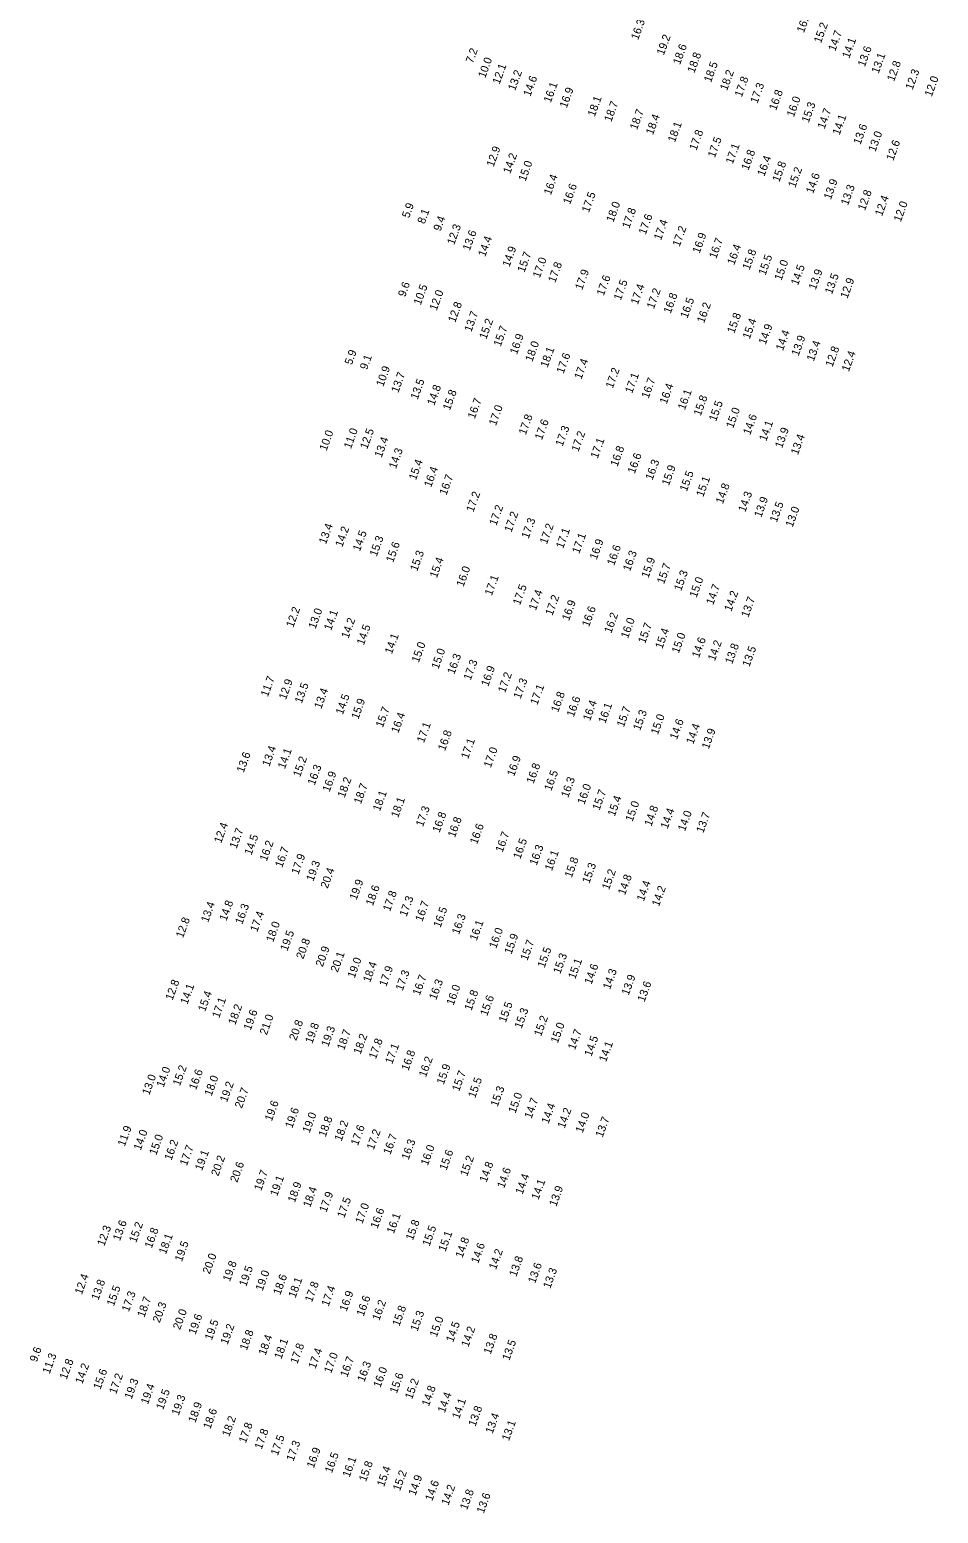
# Model space of a CAD drawing. Extents: x 1023796 to 1112670, y 656573 to 837340.
# Drawn here: x 1029654 to 1030222, y 776180 to 777108 of the extents above; entities that cross this region are included whole.
import ezdxf

# ---------------------------------------------------------------- set-up
doc = ezdxf.new("R2010")
doc.units = 0
doc.layers.add('V-TOPO-SOUN', color=7, linetype='Continuous')

msp = doc.modelspace()

# ---------------------------------------------------------------- texts
at = {"layer": 'V-TOPO-SOUN'}
for s, p in [('16.3 ', (1030034.43, 777100.88)), ('16.1 ', (1030138, 777105.29)), ('15.2 ', (1030148.7, 777098.87)), ('19.2 ', (1030050.46, 777091.3)), ('14.7 ', (1030157.61, 777093.81)), ('14.1 ', (1030166.36, 777089.33)), ('7.2', (1029931.18, 777086.26)), ('18.6 ', (1030060.61, 777085.37)), ('18.8 ', (1030069.6, 777080.19)), ('13.6 ', (1030176.09, 777084.05)), ('13.1 ', (1030184.67, 777079.84)), ('10.0 ', (1029938.92, 777077.03)), ('12.1 ', (1029947.84, 777073.13)), ('13.2 ', (1029957.58, 777069.13)), ('18.5 ', (1030079.97, 777074.31)), ('18.2 ', (1030090.01, 777069.21)), ('12.8 ', (1030194.37, 777074.9)), ('12.3 ', (1030205.9, 777069.64)), ('14.6 ', (1029967.1, 777065.51)), ('16.1 ', (1029979.82, 777061.59)), ('17.8 ', (1030099.18, 777065.1)), ('17.3 ', (1030108.96, 777061.13)), ('12.0 ', (1030217.88, 777065.34)), ('16.9 ', (1029989.81, 777058.26)), ('18.1 ', (1030007.32, 777052.89)), ('18.7 ', (1030017.68, 777049.63)), ('16.8 ', (1030120.64, 777056.81)), ('16.0 ', (1030131.71, 777052.68)), ('18.7 ', (1030033.72, 777044.61)), ('18.4 ', (1030043.69, 777041.54)), ('15.3 ', (1030141.01, 777049.1)), ('14.7 ', (1030150.91, 777045.17)), ('14.1 ', (1030160.29, 777041.39)), ('18.1 ', (1030057.41, 777036.86)), ('17.8 ', (1030070.85, 777031.79)), ('13.6 ', (1030173.35, 777035.39)), ('17.5 ', (1030082.37, 777027.27)), ('17.1 ', (1030093.55, 777023.28)), ('13.0 ', (1030182.7, 777030.92)), ('12.6 ', (1030193.87, 777025.37)), ('12.9 ', (1029944.13, 777021.5)), ('14.2 ', (1029954.5, 777017.23)), ('16.8 ', (1030103.34, 777019.36)), ('16.4 ', (1030113.31, 777015.61)), ('15.0 ', (1029964.08, 777012.45)), ('16.4 ', (1029979.91, 777003.92)), ('15.8 ', (1030122.69, 777012.08)), ('15.2 ', (1030132.63, 777008.5)), ('14.6 ', (1030143.75, 777004.78)), ('16.6 ', (1029991.93, 776998.09)), ('13.9 ', (1030154.86, 777001.07)), ('13.3 ', (1030165.55, 776997.49)), ('5.9', (1029891.33, 776989.56)), ('17.5 ', (1030003.64, 776992.92)), ('18.0 ', (1030018.96, 776986.89)), ('12.8 ', (1030176.15, 776994.22)), ('12.4 ', (1030186.83, 776990.75)), ('12.0 ', (1030198.56, 776987.13)), ('8.1', (1029901, 776985.85)), ('9.4', (1029910.96, 776981.36)), ('17.8 ', (1030028.88, 776983.02)), ('17.6 ', (1030039.15, 776979.14)), ('12.3 ', (1029919.47, 776972.78)), ('13.6 ', (1029929.21, 776969.08)), ('17.4 ', (1030048.72, 776975.7)), ('17.2 ', (1030060.32, 776971.63)), ('16.9 ', (1030072.83, 776967.42)), ('14.4 ', (1029938.87, 776965.35)), ('14.9 ', (1029954.02, 776958.97)), ('16.7 ', (1030083.22, 776964.13)), ('16.4 ', (1030094.51, 776960.22)), ('15.7 ', (1029963.41, 776955.51)), ('17.0 ', (1029973, 776952.08)), ('17.8 ', (1029982.63, 776949.15)), ('15.8 ', (1030104.05, 776957.13)), ('15.5 ', (1030114.01, 776953.75)), ('15.0 ', (1030124, 776950.51)), ('17.9 ', (1029999.47, 776944.58)), ('17.6 ', (1030012.93, 776940.94)), ('14.5 ', (1030134.34, 776947.5)), ('13.9 ', (1030145.39, 776944.67)), ('13.5 ', (1030155.56, 776941.97)), ('12.9 ', (1030165.23, 776939.23)), ('9.6', (1029888.87, 776940.24)), ('10.5 ', (1029898.57, 776935.16)), ('12.0 ', (1029908.53, 776931.68)), ('17.5 ', (1030023.59, 776938.12)), ('17.4 ', (1030034.2, 776935.39)), ('17.2 ', (1030044.26, 776932.74)), ('16.8 ', (1030054.75, 776929.85)), ('12.8 ', (1029920.12, 776924.25)), ('16.5 ', (1030065.21, 776926.88)), ('16.2 ', (1030075.61, 776923.91)), ('13.7 ', (1029930.23, 776918.39)), ('15.2 ', (1029939.58, 776913.78)), ('15.8 ', (1030094.5, 776917.43)), ('15.4 ', (1030104.14, 776913.92)), ('15.7 ', (1029948.53, 776909.21)), ('16.9 ', (1029958.7, 776904.29)), ('14.9 ', (1030114.13, 776910.42)), ('14.4 ', (1030124.91, 776906.64)), ('13.9 ', (1030134.67, 776903.3)), ('5.9', (1029855.51, 776897.78)), ('18.0 ', (1029968.31, 776899.73)), ('18.1 ', (1029977.84, 776896.08)), ('17.6 ', (1029987.83, 776892.3)), ('13.4 ', (1030144.17, 776900.03)), ('12.8 ', (1030155.87, 776896.48)), ('12.4 ', (1030166.1, 776893.57)), ('9.1', (1029865.04, 776894.71)), ('10.9 ', (1029875.17, 776884.17)), ('17.4 ', (1029998.99, 776888.76)), ('17.2 ', (1030018.57, 776883.1)), ('13.7 ', (1029884.58, 776880.35)), ('13.5 ', (1029896.66, 776876.11)), ('17.1 ', (1030030.69, 776879.97)), ('16.7 ', (1030040.96, 776876.77)), ('14.8 ', (1029907.04, 776872.42)), ('15.8 ', (1029916.81, 776869.36)), ('16.4 ', (1030052.27, 776873.27)), ('16.1 ', (1030063.64, 776869.6)), ('15.8 ', (1030073.53, 776865.87)), ('16.7 ', (1029932.37, 776864.04)), ('17.0 ', (1029945.58, 776859.78)), ('15.5 ', (1030083.12, 776862.47)), ('15.0 ', (1030093.81, 776858.18)), ('17.8 ', (1029964.21, 776854)), ('17.6 ', (1029974.32, 776850.85)), ('17.3 ', (1029987.23, 776846.85)), ('14.6 ', (1030104.46, 776854.01)), ('14.1 ', (1030114.48, 776850.08)), ('10.0 ', (1029839.74, 776844.03)), ('11.0 ', (1029854.98, 776845.32)), ('12.5 ', (1029865.14, 776845.1)), ('13.4 ', (1029874.14, 776839.83)), ('17.2 ', (1029997.12, 776843.49)), ('17.1 ', (1030009.13, 776839.24)), ('13.9 ', (1030124.35, 776845.74)), ('13.4 ', (1030134.28, 776841.53)), ('14.3 ', (1029883.09, 776832.86)), ('16.8 ', (1030021.53, 776834.21)), ('16.6 ', (1030032.29, 776829.79)), ('15.4 ', (1029895.6, 776825.77)), ('16.4 ', (1029905.11, 776821.28)), ('16.3 ', (1030043.4, 776825.76)), ('15.9 ', (1030053.64, 776822.26)), ('15.5 ', (1030064.88, 776818.66)), ('16.7 ', (1029914.65, 776816.36)), ('15.1 ', (1030075.14, 776815.27)), ('14.8 ', (1030087.37, 776810.88)), ('17.2 ', (1029931.48, 776805.74)), ('14.3 ', (1030101.41, 776805.78)), ('13.9 ', (1030111.37, 776802.43)), ('17.2 ', (1029945.85, 776797.33)), ('17.2 ', (1029955.26, 776793.19)), ('13.5 ', (1030121.05, 776799.35)), ('13.0 ', (1030130.96, 776796.33)), ('13.4 ', (1029839.38, 776785.75)), ('14.2 ', (1029849.61, 776783.93)), ('14.5 ', (1029860.6, 776781.3)), ('17.3 ', (1029965.99, 776789.19)), ('17.2 ', (1029977.41, 776785.71)), ('17.1 ', (1029987.55, 776782.98)), ('15.3 ', (1029871.09, 776778.01)), ('15.6 ', (1029881.31, 776774.28)), ('17.1 ', (1029997.62, 776779.82)), ('16.9 ', (1030008.52, 776776.03)), ('16.6 ', (1030019.42, 776772.37)), ('15.3 ', (1029896.37, 776768.84)), ('15.4 ', (1029908.66, 776764.61)), ('16.3 ', (1030029.38, 776768.82)), ('15.9 ', (1030040.86, 776764.56)), ('16.0 ', (1029925.3, 776759.06)), ('15.7 ', (1030050.62, 776760.84)), ('15.3 ', (1030061.29, 776756.5)), ('17.1 ', (1029943.02, 776753.56)), ('17.5 ', (1029960.6, 776747.64)), ('17.4 ', (1029970.52, 776744.31)), ('15.0 ', (1030070.93, 776752.31)), ('14.7 ', (1030081.35, 776747.77)), ('17.2 ', (1029980.89, 776741.12)), ('16.9 ', (1029991.25, 776737.9)), ('14.2 ', (1030092.69, 776743.69)), ('13.7 ', (1030103.27, 776739.94)), ('12.2 ', (1029818.92, 776733.62)), ('13.0 ', (1029832.84, 776732.76)), ('14.1 ', (1029842.59, 776731.76)), ('14.2 ', (1029853.4, 776726.79)), ('16.6 ', (1030003.75, 776734.04)), ('16.2 ', (1030017.65, 776730.06)), ('16.0 ', (1030028.08, 776726.84)), ('14.5 ', (1029863.01, 776722.63)), ('14.1 ', (1029880.56, 776717.07)), ('15.7 ', (1030038.81, 776723.65)), ('15.4 ', (1030049.56, 776720.3)), ('15.0 ', (1030059.83, 776717.5)), ('15.0 ', (1029897.34, 776711.71)), ('15.0 ', (1029909.66, 776707.67)), ('14.6 ', (1030072.45, 776714.65)), ('14.2 ', (1030082.42, 776712.77)), ('13.8 ', (1030093.19, 776710.84)), ('13.5 ', (1030103.96, 776709.08)), ('16.3 ', (1029919.58, 776704.38)), ('17.3 ', (1029929.8, 776700.68)), ('11.7 ', (1029803.06, 776690.33)), ('12.9 ', (1029814.36, 776688.54)), ('16.9 ', (1029940.76, 776696.82)), ('17.2 ', (1029951.27, 776692.83)), ('17.3 ', (1029960.97, 776689.05)), ('13.5 ', (1029824.27, 776686.22)), ('13.4 ', (1029836.47, 776682.84)), ('14.5 ', (1029849.9, 776679.16)), ('17.1 ', (1029971.47, 776685.24)), ('16.8 ', (1029984.44, 776680.66)), ('15.9 ', (1029859.62, 776676.34)), ('15.7 ', (1029874.91, 776671.12)), ('16.6 ', (1029994.2, 776677.73)), ('16.4 ', (1030004.37, 776675.29)), ('16.1 ', (1030013.94, 776673.73)), ('15.7 ', (1030025.5, 776671.36)), ('16.4 ', (1029884.58, 776667.64)), ('17.1 ', (1029900.59, 776661.59)), ('15.3 ', (1030035.68, 776669.26)), ('15.0 ', (1030046.77, 776666.65)), ('14.6 ', (1030058.66, 776663.6)), ('14.4 ', (1030068.87, 776660.71)), ('16.8 ', (1029913.76, 776656.57)), ('13.9 ', (1030078.57, 776657.67)), ('13.6 ', (1029787.97, 776642.93)), ('13.4 ', (1029803.98, 776646.78)), ('14.1 ', (1029813.71, 776645.29)), ('17.1 ', (1029928.17, 776651.52)), ('17.0 ', (1029942.37, 776645.98)), ('15.2 ', (1029823.24, 776640.21)), ('16.3 ', (1029832.31, 776635.05)), ('16.9 ', (1029956.93, 776640.64)), ('16.8 ', (1029969.06, 776636.02)), ('16.9 ', (1029841.63, 776630.87)), ('18.2 ', (1029851.05, 776627.24)), ('18.7 ', (1029861.21, 776623.31)), ('16.5 ', (1029980.18, 776631.53)), ('16.3 ', (1029990.72, 776627.33)), ('18.1 ', (1029873.09, 776618.84)), ('16.0 ', (1030000.84, 776623.04)), ('15.7 ', (1030010.27, 776619.38)), ('15.4 ', (1030019.81, 776615.63)), ('18.1 ', (1029884.45, 776614.77)), ('17.3 ', (1029899.97, 776609.15)), ('16.8 ', (1029910.34, 776605.5)), ('15.0 ', (1030030.9, 776612.31)), ('14.8 ', (1030042.72, 776609.45)), ('14.4 ', (1030052.86, 776607.82)), ('14.0 ', (1030063.71, 776606.31)), ('13.7 ', (1030075.19, 776605.24)), ('12.4 ', (1029773.88, 776598.85)), ('13.7 ', (1029783.52, 776595.41)), ('16.8 ', (1029919.94, 776602.38)), ('16.6 ', (1029933.76, 776598.19)), ('14.5 ', (1029792.85, 776591.42)), ('16.2 ', (1029802.38, 776587.61)), ('16.7 ', (1029949.71, 776593.13)), ('16.5 ', (1029960.79, 776588.93)), ('16.7 ', (1029812.03, 776583.61)), ('17.9 ', (1029822.18, 776579.28)), ('16.3 ', (1029971.03, 776584.97)), ('16.1 ', (1029980.55, 776581.59)), ('15.8 ', (1029992.93, 776577.26)), ('19.3 ', (1029831.48, 776575.05)), ('20.4 ', (1029840.44, 776570.59)), ('15.3 ', (1030003.92, 776573.7)), ('15.2 ', (1030016.24, 776569.71)), ('19.9 ', (1029858.49, 776563.35)), ('18.6 ', (1029868.7, 776559.73)), ('14.8 ', (1030026.22, 776566.44)), ('14.4 ', (1030037.96, 776562.55)), ('14.2 ', (1030047.45, 776559.32)), ('14.8 ', (1029777.19, 776550.24)), ('17.8 ', (1029879.4, 776556.25)), ('17.3 ', (1029889.76, 776552.96)), ('16.7 ', (1029899.6, 776549.83)), ('13.4 ', (1029765.71, 776549.34)), ('16.3 ', (1029787.08, 776548.15)), ('17.4 ', (1029796.46, 776543.41)), ('16.5 ', (1029910.93, 776546.09)), ('16.3 ', (1029922.5, 776541.77)), ('12.8 ', (1029750.05, 776539.63)), ('18.0 ', (1029806.37, 776537.02)), ('19.5 ', (1029815.27, 776531.45)), ('16.1 ', (1029933.56, 776537.91)), ('16.0 ', (1029945.75, 776533.08)), ('20.8 ', (1029825.21, 776526.47)), ('20.9 ', (1029837.35, 776521.58)), ('15.9 ', (1029955.29, 776529.49)), ('15.7 ', (1029965.27, 776525.49)), ('20.1 ', (1029846.75, 776518.17)), ('19.0 ', (1029857.3, 776514.53)), ('15.5 ', (1029975.98, 776520.96)), ('15.3 ', (1029985.78, 776517.19)), ('15.1 ', (1029995.16, 776513.96)), ('18.4 ', (1029866.96, 776511.89)), ('17.9 ', (1029877.06, 776509.27)), ('17.3 ', (1029887.32, 776506.67)), ('16.7 ', (1029897.98, 776503.69)), ('14.6 ', (1030005.31, 776510.6)), ('14.3 ', (1030016.86, 776507.47)), ('13.9 ', (1030028.52, 776503.8)), ('12.8 ', (1029743.5, 776500.69)), ('14.1 ', (1029752.79, 776498.1)), ('16.3 ', (1029908.26, 776500.92)), ('16.0 ', (1029919.1, 776497.55)), ('15.8 ', (1029930.3, 776494.23)), ('13.6 ', (1030038.45, 776499.67)), ('15.4 ', (1029763.87, 776493.6)), ('17.1 ', (1029772.64, 776489.58)), ('18.2 ', (1029782.73, 776485.33)), ('15.6 ', (1029940.13, 776490.89)), ('15.5 ', (1029951.74, 776486.79)), ('19.6 ', (1029792.34, 776481.94)), ('21.0 ', (1029802.4, 776478.97)), ('20.8 ', (1029820.8, 776475.48)), ('15.3 ', (1029961.6, 776482.97)), ('15.2 ', (1029973.8, 776478.18)), ('19.8 ', (1029830.82, 776473.7)), ('19.3 ', (1029840.88, 776471.65)), ('18.7 ', (1029850.7, 776469.52)), ('18.2 ', (1029860.99, 776466.89)), ('15.0 ', (1029984.22, 776473.9)), ('14.7 ', (1029994.97, 776469.65)), ('17.8 ', (1029870.56, 776463.97)), ('17.1 ', (1029880.8, 776460.84)), ('16.8 ', (1029890.92, 776456.66)), ('14.5 ', (1030005.26, 776465.6)), ('14.1 ', (1030014.39, 776462.17)), ('16.2 ', (1029901.83, 776452.63)), ('15.9 ', (1029912.95, 776448)), ('13.0 ', (1029728.98, 776441.47)), ('14.0 ', (1029737.91, 776446.24)), ('15.2 ', (1029748.11, 776447.17)), ('16.6 ', (1029758.2, 776444.66)), ('18.0 ', (1029767.89, 776440.83)), ('15.7 ', (1029922.58, 776443.78)), ('15.5 ', (1029932.61, 776439.6)), ('19.2 ', (1029777.52, 776437.01)), ('20.7 ', (1029786.83, 776433.13)), ('15.3 ', (1029946.66, 776434.15)), ('15.0 ', (1029957.8, 776430.09)), ('19.6 ', (1029805.57, 776425.16)), ('19.6 ', (1029818.29, 776420.74)), ('14.7 ', (1029967.79, 776426.71)), ('14.4 ', (1029978.41, 776423.49)), ('14.2 ', (1029988.49, 776420.6)), ('19.0 ', (1029829.13, 776417.78)), ('18.8 ', (1029839.16, 776415.28)), ('18.2 ', (1029849.12, 776412.66)), ('14.0 ', (1029999.76, 776417.78)), ('13.7 ', (1030012.23, 776414.99)), ('11.9 ', (1029713.66, 776409.36)), ('14.0 ', (1029723.64, 776406.94)), ('15.0 ', (1029733.39, 776403.94)), ('17.6 ', (1029859.35, 776409.87)), ('17.2 ', (1029869.22, 776407.18)), ('16.7 ', (1029879.61, 776404.23)), ('16.3 ', (1029891.02, 776400.96)), ('16.2 ', (1029742.83, 776400.64)), ('17.7 ', (1029752.46, 776397.24)), ('19.1 ', (1029761.95, 776394.22)), ('16.0 ', (1029903.02, 776397.4)), ('15.6 ', (1029914.69, 776394.4)), ('20.2 ', (1029772.09, 776390.78)), ('20.6 ', (1029783.95, 776386.88)), ('15.2 ', (1029927.62, 776390.72)), ('14.8 ', (1029939.7, 776386.92)), ('14.6 ', (1029950.73, 776383.24)), ('19.7 ', (1029798.89, 776381.63)), ('19.1 ', (1029808.88, 776378.26)), ('18.9 ', (1029819.93, 776374.3)), ('14.4 ', (1029962.19, 776379.35)), ('14.1 ', (1029972.17, 776376.01)), ('18.4 ', (1029829.52, 776371.26)), ('17.9 ', (1029839.64, 776368.16)), ('17.5 ', (1029850.82, 776364.64)), ('13.9 ', (1029983.31, 776371.82)), ('17.0 ', (1029862.11, 776361.03)), ('16.6 ', (1029871.6, 776357.98)), ('12.3 ', (1029700.88, 776347.05)), ('13.6 ', (1029710.65, 776350.36)), ('15.2 ', (1029720.78, 776349.24)), ('16.8 ', (1029730.51, 776345.71)), ('16.1 ', (1029881.77, 776354.83)), ('15.8 ', (1029893.66, 776350.66)), ('15.5 ', (1029904.08, 776346.99)), ('18.1 ', (1029739.38, 776341.98)), ('19.5 ', (1029749.33, 776337.35)), ('15.1 ', (1029914.08, 776343.63)), ('14.8 ', (1029924.67, 776339.67)), ('14.6 ', (1029934.48, 776336.22)), ('20.0 ', (1029766.73, 776329.64)), ('14.2 ', (1029945.61, 776332.39)), ('13.8 ', (1029958.3, 776327.94)), ('19.8 ', (1029779.35, 776324.9)), ('19.5 ', (1029789.53, 776321.82)), ('19.0 ', (1029799.8, 776319.05)), ('13.6 ', (1029970.04, 776323.78)), ('13.3 ', (1029979.51, 776320.54)), ('12.4 ', (1029686.86, 776316.78)), ('13.8 ', (1029697.17, 776313.28)), ('15.5 ', (1029706.84, 776309.51)), ('18.6 ', (1029810.84, 776316.53)), ('18.1 ', (1029820.36, 776314.69)), ('17.8 ', (1029830.63, 776312.04)), ('17.4 ', (1029841.01, 776309.38)), ('17.3 ', (1029716.2, 776305.99)), ('18.7 ', (1029725.9, 776302.53)), ('20.3 ', (1029735.51, 776299.2)), ('16.9 ', (1029852.27, 776306.2)), ('16.6 ', (1029862.91, 776303.22)), ('16.2 ', (1029872.68, 776300.53)), ('20.0 ', (1029748.21, 776294.83)), ('19.6 ', (1029757.87, 776291.74)), ('15.8 ', (1029885.24, 776296.99)), ('15.3 ', (1029896.56, 776293.81)), ('15.0 ', (1029908.58, 776290.17)), ('19.5 ', (1029768.06, 776288.27)), ('19.2 ', (1029777.91, 776285.5)), ('18.8 ', (1029789.92, 776281.87)), ('14.5 ', (1029918.83, 776286.99)), ('14.2 ', (1029928.37, 776283.98)), ('9.6', (1029658.66, 776274.61)), ('18.4 ', (1029801.63, 776278.78)), ('18.1 ', (1029811.51, 776276.45)), ('17.8 ', (1029821.51, 776273.43)), ('13.8 ', (1029942.28, 776279.46)), ('13.5 ', (1029953.96, 776275.61)), ('11.3 ', (1029666.7, 776267.2)), ('12.8 ', (1029677.34, 776263.69)), ('17.4 ', (1029832.85, 776270.39)), ('17.0 ', (1029842.61, 776267.63)), ('16.7 ', (1029852.73, 776265.15)), ('16.3 ', (1029863.37, 776262.16)), ('14.2 ', (1029687.16, 776260.93)), ('15.6 ', (1029698.44, 776257.43)), ('17.2 ', (1029708.27, 776254.61)), ('16.0 ', (1029873.4, 776258.61)), ('15.6 ', (1029883.65, 776255)), ('19.3 ', (1029717.94, 776251.43)), ('19.4 ', (1029728.12, 776248.16)), ('19.5 ', (1029737.61, 776244.79)), ('15.2 ', (1029893.16, 776251.38)), ('14.8 ', (1029903.69, 776246.97)), ('19.3 ', (1029747.34, 776241.21)), ('18.9 ', (1029757.74, 776236.67)), ('14.4 ', (1029913.61, 776242.86)), ('14.1 ', (1029922.6, 776239.04)), ('13.8 ', (1029932.77, 776234.34)), ('18.6 ', (1029767.11, 776232.71)), ('18.2 ', (1029778.89, 776227.97)), ('13.4 ', (1029943.47, 776229.83)), ('17.8 ', (1029789.3, 776223.93)), ('17.8 ', (1029799.19, 776220.06)), ('17.5 ', (1029809.29, 776216.14)), ('13.1 ', (1029953.71, 776225.35)), ('17.3 ', (1029819.08, 776212.63)), ('16.9 ', (1029831.76, 776208.32)), ('16.5 ', (1029843.09, 776205.23)), ('16.1 ', (1029854.13, 776202.57)), ('15.8 ', (1029864.39, 776199.87)), ('15.4 ', (1029875.65, 776196.67)), ('15.2 ', (1029885.63, 776194.06)), ('14.9 ', (1029895.3, 776191.15)), ('14.6 ', (1029905.8, 776187.77)), ('14.2 ', (1029915.87, 776185.07)), ('13.8 ', (1029927.52, 776182.19)), ('13.6 ', (1029937.95, 776179.97))]:
    msp.add_text(s, height=5, rotation=70, dxfattribs=at).set_placement(p)

doc.saveas('drawing.dxf')
